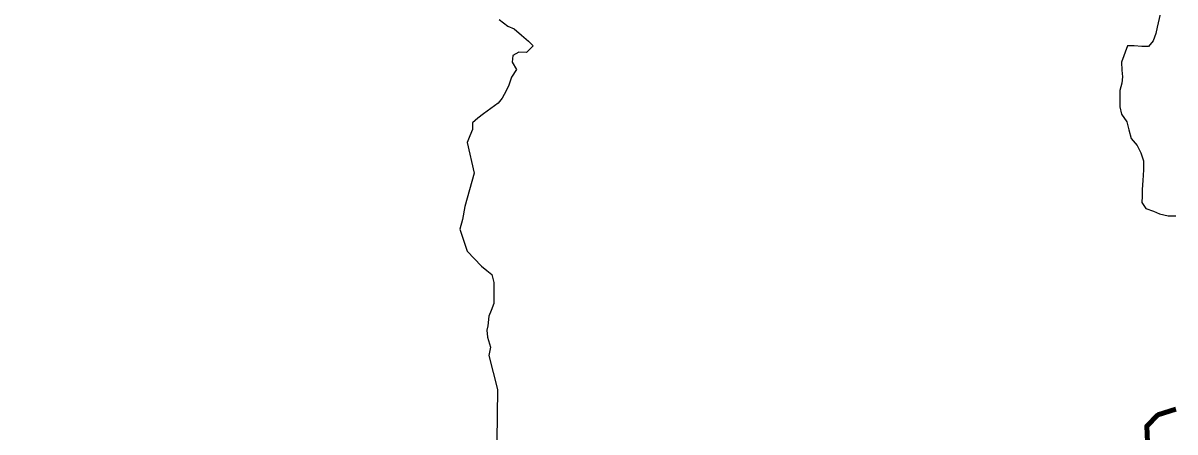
# Model space of a CAD drawing. Extents: x -1643653 to 4543381, y 1624270 to 13878484.
# Drawn here: x 716028 to 724990, y 8933273 to 8936452 of the extents above; entities that cross this region are included whole.
import ezdxf

# ---------------------------------------------------------------- set-up
doc = ezdxf.new("R2010")
doc.units = 0
doc.header["$LTSCALE"] = 200
for name, color, linetype, lineweight in [('1', 7, 'Continuous', 13), ('24', 7, 'Continuous', 25), ('53', 7, 'Continuous', 106)]:
    doc.layers.add(name, color=color, linetype=linetype, lineweight=lineweight)

msp = doc.modelspace()

# ---------------------------------------------------------------- linework, layer by layer
at = {"layer": '1', "lineweight": 25}
msp.add_spline([(814781, 9009175.5), (814787.2, 9009173.4), (814796.9, 9009173.4), (814799.4, 9009172.4), (814805.1, 9009174.5), (814805.6, 9009176.5), (814811.7, 9009179.5), (814811.7, 9009179.5), (814801.5, 9009181), (814790.7, 9009181.5), (814784.1, 9009183.1), (814777.4, 9009185.1), (814778.4, 9009175.5)], degree=3, dxfattribs=at)
at = {"layer": '24'}
for points in [[(725037, 8936852.9), (724985.7, 8936792.1), (724944.7, 8936746.5), (724923.9, 8936680.5), (724898, 8936614.4), (724882.3, 8936553.4), (724866.6, 8936487.3), (724850.9, 8936421.2), (724840.4, 8936370.3), (724819.6, 8936314.4), (724783.7, 8936268.8), (724732.8, 8936269.1), (724671.9, 8936274.6), (724621, 8936274.9)], [(719733.3, 8936480), (719799.1, 8936428.7), (719849.8, 8936408), (719905.4, 8936356.8), (719961, 8936310.6), (719996.4, 8936274.7), (719945.2, 8936224.1), (719884.2, 8936224.5), (719838.2, 8936199.3), (719832.8, 8936148.4), (719868, 8936092.2), (719826.9, 8936031.3), (719806.1, 8935970.3), (719785.5, 8935924.6), (719754.6, 8935868.8), (719723.8, 8935828.3), (719667.5, 8935787.9), (719611.3, 8935747.5), (719565.3, 8935712.1), (719524.3, 8935676.7), (719524, 8935625.8), (719503.3, 8935575), (719482.6, 8935524.2), (719536.9, 8935284.5)], [(724621, 8936274.9), (724573, 8936146.7), (724577.7, 8936085.6), (724582.4, 8936034.6), (724577, 8935983.7), (724561.3, 8935927.8), (724561, 8935876.9), (724560.4, 8935800.5), (724575.3, 8935744.4), (724615.6, 8935683), (724630.4, 8935621.8), (724650.3, 8935555.5), (724695.7, 8935499.2), (724725.8, 8935443), (724745.7, 8935381.8), (724745.2, 8935310.5), (724739.6, 8935229), (724734, 8935157.8), (724733.7, 8935106.9), (724733.3, 8935055.9), (724763.5, 8935009.9), (724824.4, 8934989.2), (724870, 8934968.5), (724936, 8934952.8), (724997.1, 8934952.5)], [(719536.9, 8935284.5), (719464.5, 8935025.4), (719447.8, 8934924.5), (719426.1, 8934849.8), (719483, 8934679.3)], [(719483, 8934679.3), (719595.3, 8934563.2), (719635.8, 8934527.3), (719676.2, 8934496.5), (719691.1, 8934435.3), (719690.7, 8934384.4), (719690.3, 8934323.2), (719690, 8934272.3), (719669.2, 8934217.6), (719651.2, 8934174.2), (719643, 8934099.5), (719634.9, 8934064), (719642.2, 8934009.8), (719665.6, 8933932.1), (719651.2, 8933868.8), (719718.1, 8933604.6), (719714.8, 8933203.5)]]:
    msp.add_lwpolyline(points, dxfattribs=at)
at = {"layer": '24', "lineweight": 53}
msp.add_lwpolyline([(724996.3, 8933450), (724857.6, 8933406.2), (724770, 8933318.5), (724777.3, 8933194.3), (724835.7, 8933077.4), (724879.5, 8932931.2), (724908.7, 8932697.4), (724879.5, 8932551.3), (724748.1, 8932302.9), (724682.4, 8932091), (724645.9, 8931922.9), (724638.6, 8931762.2), (724660.5, 8931616.1), (724689.7, 8931484.6), (724667.8, 8931353), (724624, 8931221.5), (724492.7, 8931148.4), (724120.4, 8930907.3), (724018.2, 8930783.1)], dxfattribs=at)
at = {"layer": '53'}
msp.add_lwpolyline([(724996.3, 8933450), (724857.6, 8933406.2), (724770, 8933318.5), (724777.3, 8933194.3), (724835.7, 8933077.4), (724879.5, 8932931.2), (724908.7, 8932697.4), (724879.5, 8932551.3), (724748.1, 8932302.9), (724682.4, 8932091), (724645.9, 8931922.9), (724638.6, 8931762.2), (724660.5, 8931616.1), (724689.7, 8931484.6), (724667.8, 8931353), (724624, 8931221.5), (724492.7, 8931148.4), (724120.4, 8930907.3), (724018.2, 8930783.1)], dxfattribs=at)
msp.add_lwpolyline([(724996.3, 8933450), (724857.6, 8933406.2), (724770, 8933318.5), (724777.3, 8933194.3), (724835.7, 8933077.4), (724879.5, 8932931.2), (724908.7, 8932697.4), (724879.5, 8932551.3), (724748.1, 8932302.9), (724682.4, 8932091), (724645.9, 8931922.9), (724638.6, 8931762.2), (724660.5, 8931616.1), (724689.7, 8931484.6), (724667.8, 8931353), (724624, 8931221.5), (724492.7, 8931148.4), (724120.4, 8930907.3), (724018.2, 8930783.1)], dxfattribs=at)
msp.add_lwpolyline([(724996.3, 8933450), (724857.6, 8933406.2), (724770, 8933318.5), (724777.3, 8933194.3), (724835.7, 8933077.4), (724879.5, 8932931.2), (724908.7, 8932697.4), (724879.5, 8932551.3), (724748.1, 8932302.9), (724682.4, 8932091), (724645.9, 8931922.9), (724638.6, 8931762.2), (724660.5, 8931616.1), (724689.7, 8931484.6), (724667.8, 8931353), (724624, 8931221.5), (724492.7, 8931148.4), (724120.4, 8930907.3), (724018.2, 8930783.1)], dxfattribs=at)

doc.saveas('drawing.dxf')
